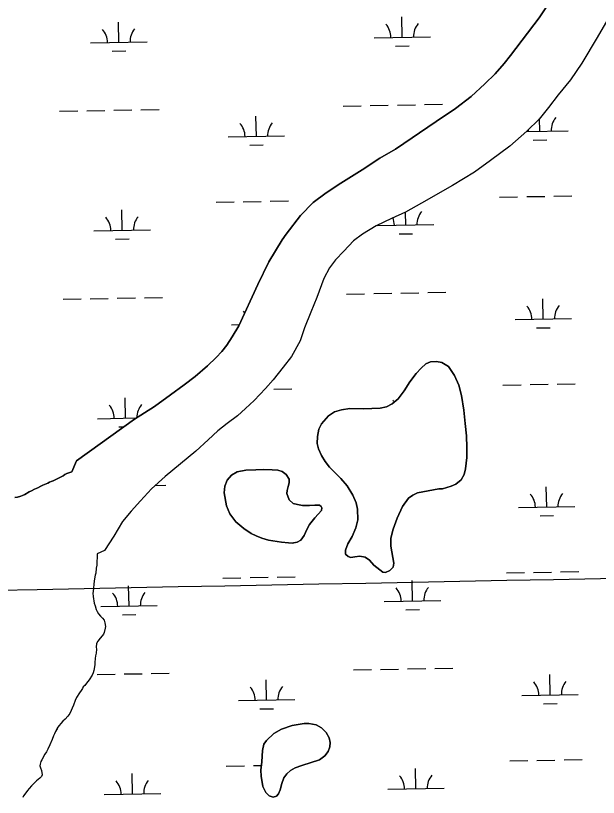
# Model space of a CAD drawing. Extents: x 3957609 to 3995875, y 234277 to 260273.
# Drawn here: x 3988709 to 3989740, y 242871 to 244255 of the extents above; entities that cross this region are included whole.
import ezdxf

# ---------------------------------------------------------------- set-up
doc = ezdxf.new("R2010")
doc.units = 0
for name, color, linetype in [('V-GRID-MAJR', 7, 'Continuous'), ('V-TOPO-SHOR', 7, 'Continuous'), ('V-WETL-SWMP', 7, 'Continuous')]:
    doc.layers.add(name, color=color, linetype=linetype)

msp = doc.modelspace()

# ---------------------------------------------------------------- linework, layer by layer
at = {"layer": 'V-GRID-MAJR'}
msp.add_spline([(3961816.723, 242728.005), (3967136.284, 242827.44), (3972455.83, 242927.648), (3977775.362, 243028.63), (3983094.879, 243130.385), (3988414.381, 243232.915), (3993733.868, 243336.218)], degree=3, dxfattribs=at)
at = {"layer": 'V-TOPO-SHOR'}
for points in [[(3989187.358, 243868.402), (3989213.077, 243901.238), (3989235.427, 243924.094), (3989258.49, 243941.012), (3989284.116, 243958.578), (3989322.125, 243981.743), (3989353.443, 244002.397), (3989381.273, 244018.816), (3989453.271, 244067.845), (3989487.128, 244090.332), (3989515.061, 244111.711), (3989539.6, 244134.014), (3989557.682, 244152.22), (3989573.785, 244169.993), (3989584.609, 244184.089), (3989635.223, 244251.333), (3989665.357, 244296.256)], [(3989756.967, 244248.884), (3989738.383, 244216.19), (3989710.737, 244170.624), (3989690.693, 244141.47), (3989669.415, 244114.67), (3989651.82, 244092.11), (3989635.375, 244071.556), (3989613.783, 244050.5), (3989583.769, 244024.124), (3989549.179, 243998.647), (3989521.041, 243977.659), (3989481.846, 243954.273), (3989427.146, 243922.84), (3989398.902, 243907.206), (3989374.339, 243896.007), (3989346.836, 243882.968), (3989322.541, 243868.204), (3989306.962, 243856.323)], [(3988808.028, 243447.561), (3988816.255, 243466.654), (3988918.902, 243540.665), (3988954.581, 243563.283), (3988982.968, 243583.497), (3989007.204, 243601.634), (3989026.672, 243616.339), (3989048.182, 243635.313), (3989063.936, 243650.09), (3989073.537, 243660.674), (3989082.558, 243671.663), (3989092.237, 243686.36), (3989103.573, 243705.724), (3989137.678, 243779.085), (3989157.238, 243819.048), (3989180.313, 243858.357), (3989187.358, 243868.402)], [(3989306.962, 243856.323), (3989289.971, 243838.244), (3989274.792, 243822.673), (3989264.144, 243808.582), (3989254.387, 243789.778), (3989241.79, 243755.75), (3989231.118, 243730.109), (3989219.817, 243702.324), (3989212.137, 243679.562), (3989197.314, 243651.845), (3989182.455, 243632.549), (3989164.409, 243610.377), (3989150.99, 243594.771), (3989131.006, 243573.615), (3989115.656, 243559.419), (3989101.512, 243546.766), (3989083.035, 243532.825), (3989066.93, 243520.015), (3989049.784, 243504.092), (3989027.469, 243483.958), (3988973.16, 243439.373), (3988949.438, 243417.31), (3988929.652, 243396.345), (3988913.242, 243377.861), (3988898.205, 243359.546), (3988882.438, 243333.61), (3988866.054, 243308.338), (3988853.078, 243302.116)], [(3989457.61, 243417.355), (3989420.089, 243410.13), (3989411.879, 243406.22), (3989404.217, 243400.555), (3989393.674, 243386.037), (3989384.362, 243365.1), (3989376.825, 243345.681), (3989372.655, 243330.266), (3989372.762, 243315.545), (3989378.197, 243285.804), (3989377.087, 243278.466), (3989371.359, 243272.57), (3989363.744, 243269.424), (3989358.721, 243270.1), (3989342.871, 243282.025), (3989334.911, 243291.088), (3989327.46, 243296.459), (3989318.004, 243298.385), (3989309.257, 243296.808), (3989302.071, 243295.784), (3989297.26, 243297.424), (3989292.886, 243301.575), (3989292.636, 243308.747), (3989296.912, 243319.706), (3989304.723, 243333.115), (3989311.207, 243348.1), (3989314.58, 243362.368), (3989313.972, 243381.169), (3989311.471, 243392.257), (3989305.729, 243405.925), (3989295.39, 243422.393), (3989284.405, 243435.388), (3989264.07, 243455.921), (3989256.507, 243465.557), (3989250.128, 243476.331), (3989245.118, 243487.855), (3989242.396, 243497.399), (3989242.835, 243510.174), (3989245.599, 243523.099), (3989250.228, 243532.115), (3989262.518, 243546.795), (3989273.301, 243553.561), (3989285.769, 243557.389), (3989300.336, 243559.437), (3989324.54, 243558.972), (3989353.81, 243560.156), (3989365.278, 243562.261), (3989375.451, 243567.49), (3989385.693, 243576.399), (3989396.617, 243590.522), (3989406.806, 243606.791), (3989417.744, 243621.69), (3989426.634, 243630.818), (3989435.109, 243638.404), (3989443.119, 243641.93), (3989453.983, 243642.885), (3989463.046, 243640.775), (3989474.724, 243633.579), (3989485.662, 243618.067), (3989493.465, 243600.68), (3989498.159, 243582.77), (3989502.308, 243556.734), (3989504.762, 243533.057), (3989506.67, 243511.325), (3989507.238, 243490.397), (3989507.285, 243472.575), (3989505.349, 243452.468), (3989502.64, 243442.447), (3989497.622, 243433.245), (3989487.986, 243425.682), (3989479.782, 243422.16), (3989464.387, 243417.224), (3989457.61, 243417.355)], [(3989125.464, 243338.482), (3989112.649, 243347.055), (3989098.737, 243358.944), (3989087.776, 243373.292), (3989082.228, 243386.959), (3989077.639, 243410.289), (3989079.021, 243421.883), (3989083.099, 243432.461), (3989090.82, 243441.222), (3989100.619, 243447.233), (3989116.371, 243450.418), (3989134.006, 243450.854), (3989147.574, 243451.37), (3989162.672, 243450.889), (3989172.926, 243450.303), (3989180.825, 243448.024), (3989187.885, 243442.463), (3989192.966, 243434.62), (3989193.224, 243427.835), (3989191.164, 243421.482), (3989189.474, 243414.154), (3989188.599, 243408.942), (3989193.04, 243398.01), (3989200.081, 243391.483), (3989207.597, 243389.402), (3989216.286, 243388.073), (3989229.07, 243388.024), (3989238.374, 243388.427), (3989246.703, 243388.46), (3989249.568, 243386.275), (3989250.875, 243383.733), (3989250.205, 243379.096), (3989238.139, 243365.962), (3989228.812, 243354.326), (3989224.378, 243345.306), (3989219.528, 243334.745), (3989213.37, 243326.729), (3989206.911, 243323.172), (3989197.965, 243321.404), (3989179.599, 243323.112), (3989156.616, 243326.651), (3989144.283, 243329.985), (3989134.477, 243333.854), (3989125.464, 243338.482)], [(3988707.494, 243402.044), (3988712.013, 243402.661), (3988717.736, 243404.485), (3988720.744, 243405.702), (3988724.959, 243407.523), (3988732.782, 243412.067), (3988736.696, 243413.587), (3988742.113, 243416.618), (3988747.831, 243419.348), (3988753.549, 243421.775), (3988757.16, 243423.896), (3988765.89, 243427.54), (3988768.598, 243429.055), (3988771.608, 243430.27), (3988775.223, 243431.486), (3988780.038, 243433.612), (3988788.162, 243438.157), (3988792.977, 243440.28), (3988795.986, 243442.4), (3988799.596, 243444.522), (3988808.028, 243447.561)], [(3988853.078, 243302.116), (3988852.234, 243281.919), (3988851.343, 243277.094), (3988850.469, 243268.05), (3988849.574, 243264.73), (3988847.798, 243254.176), (3988845.744, 243235.783), (3988845.15, 243232.466), (3988845.77, 243226.44), (3988847.917, 243214.691), (3988849.436, 243210.476), (3988851.265, 243203.851), (3988853.086, 243199.937), (3988855.208, 243196.026), (3988859.138, 243192.12), (3988862.767, 243188.212), (3988865.188, 243184.905), (3988866.709, 243180.086), (3988867.633, 243173.76), (3988867.342, 243170.444), (3988865.556, 243162.901), (3988864.057, 243159.885), (3988861.958, 243156.864), (3988858.351, 243152.934), (3988854.149, 243147.496), (3988852.052, 243143.269), (3988851.468, 243137.24), (3988851.781, 243133.322), (3988851.499, 243126.691), (3988850.309, 243121.562), (3988849.721, 243117.04), (3988849.139, 243109.805), (3988849.152, 243105.586), (3988847.071, 243095.934), (3988845.879, 243091.711), (3988844.384, 243087.486), (3988838.983, 243079.331), (3988834.482, 243073.289), (3988831.176, 243069.361), (3988828.473, 243066.639), (3988826.974, 243063.923), (3988824.875, 243060.602), (3988821.573, 243056.069), (3988816.472, 243048.217), (3988814.08, 243042.485), (3988811.09, 243034.336), (3988804.802, 243019.85), (3988803.002, 243017.131), (3988800.901, 243014.714), (3988796.393, 243009.879), (3988792.488, 243006.25), (3988788.58, 243002.016), (3988785.58, 242998.09), (3988783.476, 242995.672), (3988781.979, 242992.352), (3988779.28, 242987.824), (3988777.785, 242983.9), (3988775.989, 242979.976), (3988773.597, 242973.639), (3988769.407, 242963.981), (3988765.812, 242956.434), (3988763.414, 242951.906), (3988760.717, 242947.378), (3988755.321, 242937.414), (3988753.522, 242934.396), (3988752.027, 242930.171)], [(3989144.559, 242934.242), (3989145.524, 242953.987), (3989148.088, 242965.288), (3989152.913, 242972.044), (3989165.668, 242984.127), (3989179.318, 242991.887), (3989198.223, 242998.179), (3989219.428, 243001.883), (3989228.042, 243002.109), (3989240.707, 242999.323), (3989250.193, 242994.054), (3989258.262, 242986.269), (3989263.947, 242976.572), (3989265.359, 242968.521), (3989264.814, 242960.51), (3989261.922, 242952.543), (3989256.296, 242944.824), (3989246.378, 242937.775), (3989215.459, 242927.408), (3989203.646, 242923.719), (3989195.339, 242918.986), (3989188.573, 242913.049), (3989183.34, 242905.519), (3989180.223, 242895.992), (3989177.26, 242884.308), (3989174.192, 242877.322), (3989170.596, 242873.478), (3989164.486, 242871.246), (3989157.494, 242873.922), (3989151.735, 242879.708), (3989146.267, 242890.575), (3989143.283, 242908.437), (3989142.911, 242919.599), (3989144.559, 242934.242)], [(3988752.027, 242930.171), (3988751.737, 242926.855), (3988752.65, 242923.541), (3988754.473, 242918.724), (3988756.002, 242911.194), (3988754.505, 242908.175), (3988751.501, 242905.152), (3988745.787, 242900.313), (3988737.075, 242891.545), (3988732.868, 242886.71), (3988729.565, 242883.384), (3988726.56, 242879.456), (3988722.96, 242874.021), (3988721.764, 242870.701)]]:
    msp.add_lwpolyline(points, dxfattribs=at)
at = {"layer": 'V-WETL-SWMP'}
for p, q in [((3989393.132, 244216.786), (3989392.477, 244252.78)), ((3988891.306, 244207.661), (3988890.652, 244243.655)), ((3989343.14, 244215.877), (3989443.123, 244217.695)), ((3988841.315, 244206.752), (3988941.298, 244208.57)), ((3989381.414, 244201.139), (3989405.41, 244201.576)), ((3988879.589, 244192.015), (3988903.585, 244192.451)), ((3988786.663, 244085.668), (3988818.658, 244086.249)), ((3988834.655, 244086.54), (3988866.65, 244087.122)), ((3988882.647, 244087.413), (3988914.642, 244087.995)), ((3988930.639, 244088.286), (3988962.634, 244088.867)), ((3989288.488, 244094.792), (3989320.483, 244095.374)), ((3989336.48, 244095.665), (3989368.475, 244096.247)), ((3989384.472, 244096.538), (3989416.467, 244097.119)), ((3989432.464, 244097.41), (3989464.459, 244097.992)), ((3989134.844, 244041.248), (3989134.19, 244077.242)), ((3989636.669, 244050.373), (3989636.264, 244072.667)), ((3989613.15, 244049.945), (3989686.661, 244051.282)), ((3989084.852, 244040.339), (3989184.836, 244042.157)), ((3989624.952, 244034.726), (3989648.948, 244035.163)), ((3989123.127, 244025.602), (3989147.123, 244026.038)), ((3989565.372, 243933.625), (3989597.367, 243934.207)), ((3989613.364, 243934.498), (3989645.359, 243935.08)), ((3989661.356, 243935.371), (3989693.351, 243935.952)), ((3989063.547, 243924.501), (3989095.542, 243925.082)), ((3989111.539, 243925.373), (3989143.534, 243925.955)), ((3989159.531, 243926.246), (3989191.526, 243926.828)), ((3988897.355, 243875.041), (3988896.7, 243911.035)), ((3989399.18, 243884.166), (3989398.762, 243907.142)), ((3989349.188, 243883.257), (3989449.171, 243885.075)), ((3988847.363, 243874.132), (3988947.346, 243875.95)), ((3989387.462, 243868.519), (3989411.458, 243868.956)), ((3988885.637, 243859.395), (3988909.633, 243859.831)), ((3988792.711, 243753.048), (3988824.706, 243753.629)), ((3988840.703, 243753.92), (3988872.698, 243754.502)), ((3988888.695, 243754.793), (3988920.69, 243755.375)), ((3988936.687, 243755.665), (3988968.682, 243756.247)), ((3989294.536, 243762.172), (3989326.531, 243762.754)), ((3989342.528, 243763.045), (3989374.523, 243763.627)), ((3989390.52, 243763.918), (3989422.515, 243764.499)), ((3989438.512, 243764.79), (3989470.507, 243765.372)), ((3989642.717, 243717.753), (3989642.063, 243753.747)), ((3989592.726, 243716.844), (3989692.709, 243718.662)), ((3989090.9, 243707.719), (3989104.617, 243707.969)), ((3989631, 243702.106), (3989654.996, 243702.543)), ((3989571.42, 243601.005), (3989603.415, 243601.587)), ((3989619.412, 243601.878), (3989651.407, 243602.46)), ((3989667.404, 243602.751), (3989699.399, 243603.332)), ((3989165.579, 243593.626), (3989197.574, 243594.208)), ((3988903.403, 243542.421), (3988902.748, 243578.415)), ((3988853.411, 243541.512), (3988922.211, 243542.763)), ((3988891.685, 243526.775), (3988899.842, 243526.923)), ((3988955.861, 243423.284), (3988974.73, 243423.627)), ((3989648.765, 243385.133), (3989648.111, 243421.127)), ((3989598.774, 243384.224), (3989698.757, 243386.042)), ((3989637.048, 243369.486), (3989661.044, 243369.923)), ((3989577.468, 243268.385), (3989609.463, 243268.967)), ((3989625.46, 243269.258), (3989657.455, 243269.84)), ((3989673.452, 243270.131), (3989705.447, 243270.712)), ((3989075.643, 243259.261), (3989107.638, 243259.842)), ((3989123.635, 243260.133), (3989155.63, 243260.715)), ((3989171.627, 243261.006), (3989203.622, 243261.588)), ((3989411.276, 243218.926), (3989410.621, 243254.92)), ((3988909.451, 243209.801), (3988908.796, 243245.795)), ((3989361.284, 243218.017), (3989461.267, 243219.835)), ((3988859.459, 243208.892), (3988959.442, 243210.71)), ((3989399.558, 243203.279), (3989423.554, 243203.716)), ((3988897.733, 243194.155), (3988921.729, 243194.591)), ((3988852.799, 243088.68), (3988884.794, 243089.262)), ((3988900.791, 243089.553), (3988932.786, 243090.135)), ((3988948.783, 243090.425), (3988980.778, 243091.007)), ((3989306.632, 243096.932), (3989338.627, 243097.514)), ((3989354.624, 243097.805), (3989386.619, 243098.387)), ((3989402.616, 243098.678), (3989434.611, 243099.259)), ((3989450.608, 243099.55), (3989482.603, 243100.132)), ((3989152.988, 243043.388), (3989152.334, 243079.382)), ((3989654.813, 243052.513), (3989654.159, 243088.507)), ((3989604.822, 243051.604), (3989704.805, 243053.422)), ((3989102.997, 243042.479), (3989202.98, 243044.297)), ((3989643.096, 243036.866), (3989667.092, 243037.303)), ((3989141.271, 243027.742), (3989165.267, 243028.178)), ((3989583.516, 242935.765), (3989615.511, 242936.347)), ((3989631.508, 242936.638), (3989663.503, 242937.22)), ((3989679.5, 242937.511), (3989711.495, 242938.092)), ((3989081.691, 242926.641), (3989113.686, 242927.222)), ((3989129.683, 242927.513), (3989143.831, 242927.771)), ((3988915.499, 242877.181), (3988914.844, 242913.175)), ((3989417.324, 242886.306), (3989416.669, 242922.3)), ((3989367.332, 242885.397), (3989467.316, 242887.215)), ((3988865.507, 242876.272), (3988965.49, 242878.09))]:
    msp.add_line(p, q, dxfattribs=at)
for points in [[(3989665.358, 244296.257), (3989635.224, 244251.333), (3989584.609, 244184.09), (3989573.785, 244169.993), (3989557.681, 244152.221), (3989539.601, 244134.014), (3989515.06, 244111.711), (3989487.129, 244090.332), (3989453.271, 244067.844), (3989381.273, 244018.815), (3989353.442, 244002.396), (3989322.125, 243981.743), (3989284.116, 243958.577), (3989258.489, 243941.012), (3989235.427, 243924.093), (3989213.077, 243901.239), (3989187.358, 243868.403), (3989180.313, 243858.356), (3989157.239, 243819.048), (3989137.677, 243779.086), (3989103.573, 243705.723), (3989092.238, 243686.359), (3989082.558, 243671.663), (3989073.536, 243660.674), (3989063.935, 243650.089), (3989048.183, 243635.313), (3989026.673, 243616.339), (3989007.203, 243601.634), (3988982.967, 243583.496), (3988954.58, 243563.284), (3988918.902, 243540.665), (3988816.254, 243466.655), (3988808.027, 243447.56), (3988799.597, 243444.521), (3988795.986, 243442.4), (3988792.978, 243440.281), (3988788.162, 243438.156), (3988780.038, 243433.611), (3988775.222, 243431.486), (3988771.609, 243430.269), (3988768.598, 243429.055)], [(3989756.967, 244248.883), (3989738.384, 244216.189), (3989710.737, 244170.623), (3989690.694, 244141.47), (3989669.415, 244114.671), (3989651.82, 244092.11), (3989635.374, 244071.555), (3989613.782, 244050.501), (3989583.77, 244024.124), (3989549.178, 243998.646), (3989521.041, 243977.66), (3989481.847, 243954.272), (3989427.147, 243922.841), (3989398.903, 243907.206), (3989374.339, 243896.008), (3989346.836, 243882.967), (3989322.541, 243868.204), (3989306.961, 243856.324), (3989289.972, 243838.244), (3989274.792, 243822.673), (3989264.145, 243808.583), (3989254.387, 243789.777), (3989241.791, 243755.751), (3989231.119, 243730.109), (3989219.818, 243702.324), (3989212.138, 243679.562)], [(3989212.138, 243679.562), (3989197.314, 243651.845), (3989182.455, 243632.548), (3989164.408, 243610.376), (3989150.99, 243594.772), (3989131.005, 243573.615), (3989115.656, 243559.419), (3989101.512, 243546.766), (3989083.035, 243532.826), (3989066.929, 243520.015), (3989049.785, 243504.091), (3989027.47, 243483.958), (3988973.161, 243439.374), (3988949.438, 243417.31), (3988929.652, 243396.345), (3988913.242, 243377.861), (3988898.206, 243359.547), (3988882.437, 243333.611), (3988866.053, 243308.337), (3988853.077, 243302.116), (3988852.234, 243281.919), (3988851.344, 243277.094), (3988850.468, 243268.049), (3988849.573, 243264.73), (3988847.797, 243254.176), (3988845.743, 243235.783), (3988845.15, 243232.466), (3988845.771, 243226.44), (3988847.917, 243214.691), (3988849.437, 243210.476), (3988851.265, 243203.851), (3988853.085, 243199.938), (3988855.207, 243196.026), (3988859.137, 243192.12), (3988862.766, 243188.212), (3988865.188, 243184.904), (3988866.709, 243180.086), (3988867.633, 243173.759), (3988867.341, 243170.443), (3988865.556, 243162.902), (3988864.058, 243159.884), (3988861.957, 243156.863), (3988858.352, 243152.934), (3988854.149, 243147.496), (3988852.052, 243143.27), (3988851.467, 243137.24), (3988851.781, 243133.322), (3988851.499, 243126.69), (3988850.309, 243121.563), (3988849.72, 243117.04), (3988849.139, 243109.804), (3988849.152, 243105.585), (3988847.071, 243095.933), (3988845.879, 243091.71), (3988844.384, 243087.486), (3988838.984, 243079.331), (3988834.481, 243073.289), (3988831.177, 243069.361), (3988828.473, 243066.64), (3988826.974, 243063.923), (3988824.874, 243060.601), (3988821.573, 243056.07), (3988816.472, 243048.218), (3988814.079, 243042.484), (3988811.089, 243034.336), (3988804.803, 243019.85), (3988803.003, 243017.131), (3988800.901, 243014.714), (3988796.394, 243009.878), (3988792.487, 243006.249), (3988788.581, 243002.017), (3988785.579, 242998.09), (3988783.477, 242995.672), (3988781.98, 242992.352), (3988779.281, 242987.823), (3988777.786, 242983.9), (3988775.989, 242979.976), (3988773.597, 242973.639), (3988769.407, 242963.981), (3988765.813, 242956.435), (3988763.415, 242951.907), (3988760.716, 242947.377), (3988755.321, 242937.415), (3988753.522, 242934.395), (3988752.027, 242930.171), (3988751.736, 242926.854), (3988752.65, 242923.542), (3988754.473, 242918.725), (3988756.003, 242911.194), (3988754.505, 242908.175), (3988751.5, 242905.152), (3988745.788, 242900.312), (3988737.074, 242891.545), (3988732.869, 242886.709), (3988729.564, 242883.384), (3988726.561, 242879.456), (3988722.961, 242874.02), (3988721.765, 242870.701)], [(3988768.598, 243429.055), (3988765.89, 243427.539), (3988757.16, 243423.896), (3988753.55, 243421.775), (3988747.83, 243419.347), (3988742.112, 243416.617), (3988736.696, 243413.586), (3988732.782, 243412.067), (3988724.959, 243407.522), (3988720.745, 243405.701), (3988717.735, 243404.486), (3988712.013, 243402.66), (3988707.494, 243402.044)]]:
    msp.add_lwpolyline(points, dxfattribs=at)
for points in [[(3989457.61, 243417.354), (3989464.387, 243417.224), (3989479.783, 243422.159), (3989487.986, 243425.683), (3989497.622, 243433.246), (3989502.64, 243442.448), (3989505.35, 243452.468), (3989507.284, 243472.575), (3989507.238, 243490.396), (3989506.67, 243511.326), (3989504.761, 243533.057), (3989502.308, 243556.734), (3989498.158, 243582.769), (3989493.464, 243600.679), (3989485.662, 243618.067), (3989474.724, 243633.578), (3989463.046, 243640.775), (3989453.983, 243642.885), (3989443.118, 243641.931), (3989435.109, 243638.404), (3989426.635, 243630.818), (3989417.744, 243621.69), (3989406.806, 243606.791), (3989396.616, 243590.522), (3989385.692, 243576.398), (3989375.45, 243567.49), (3989365.278, 243562.261), (3989353.809, 243560.156), (3989324.539, 243558.973), (3989300.336, 243559.436), (3989285.769, 243557.39), (3989273.3, 243553.561), (3989262.517, 243546.794), (3989250.227, 243532.115), (3989245.6, 243523.1), (3989242.834, 243510.175), (3989242.396, 243497.399), (3989245.119, 243487.856), (3989250.128, 243476.332), (3989256.508, 243465.557), (3989264.071, 243455.921), (3989284.404, 243435.388), (3989295.39, 243422.394), (3989305.728, 243405.926), (3989311.471, 243392.257), (3989313.971, 243381.169), (3989314.58, 243362.369), (3989311.207, 243348.1), (3989304.723, 243333.115), (3989296.912, 243319.706), (3989292.635, 243308.747), (3989292.885, 243301.576), (3989297.261, 243297.425), (3989302.071, 243295.783), (3989309.258, 243296.808), (3989318.004, 243298.384), (3989327.459, 243296.459), (3989334.91, 243291.087), (3989342.872, 243282.025), (3989358.72, 243270.1), (3989363.744, 243269.423), (3989371.358, 243272.57), (3989377.088, 243278.465), (3989378.197, 243285.804), (3989372.761, 243315.544), (3989372.655, 243330.266), (3989376.824, 243345.682), (3989384.362, 243365.101), (3989393.673, 243386.036), (3989404.216, 243400.555), (3989411.879, 243406.22), (3989420.089, 243410.13)], [(3989197.966, 243321.405), (3989206.91, 243323.171), (3989213.37, 243326.728), (3989219.528, 243334.745), (3989224.378, 243345.306), (3989228.812, 243354.325), (3989238.139, 243365.962), (3989250.205, 243379.096), (3989250.875, 243383.732), (3989249.568, 243386.275), (3989246.704, 243388.46), (3989238.375, 243388.426), (3989229.069, 243388.023), (3989216.287, 243388.073), (3989207.596, 243389.402), (3989200.081, 243391.483), (3989193.039, 243398.009), (3989188.6, 243408.941), (3989189.474, 243414.154), (3989191.164, 243421.482), (3989193.223, 243427.835), (3989192.965, 243434.619), (3989187.885, 243442.464), (3989180.825, 243448.023), (3989172.927, 243450.304), (3989162.672, 243450.888), (3989147.573, 243451.371), (3989134.005, 243450.855), (3989116.37, 243450.418), (3989100.62, 243447.233), (3989090.82, 243441.222), (3989083.098, 243432.46), (3989079.022, 243421.884), (3989077.638, 243410.289), (3989082.228, 243386.958), (3989087.777, 243373.293), (3989098.737, 243358.943), (3989112.65, 243347.056), (3989125.463, 243338.482), (3989134.478, 243333.854), (3989144.283, 243329.986), (3989156.616, 243326.651), (3989179.598, 243323.113)], [(3989157.494, 242873.923), (3989164.487, 242871.246), (3989170.596, 242873.477), (3989174.192, 242877.322), (3989177.26, 242884.307), (3989180.223, 242895.991), (3989183.341, 242905.519), (3989188.572, 242913.05), (3989195.339, 242918.987), (3989203.647, 242923.72), (3989215.458, 242927.407), (3989246.377, 242937.774), (3989256.296, 242944.824), (3989261.922, 242952.543), (3989264.814, 242960.51), (3989265.359, 242968.522), (3989263.948, 242976.572), (3989258.263, 242986.269), (3989250.193, 242994.054), (3989240.706, 242999.323), (3989228.041, 243002.109), (3989219.427, 243001.883), (3989198.223, 242998.179), (3989179.318, 242991.888), (3989165.668, 242984.127), (3989152.914, 242972.043), (3989148.089, 242965.287), (3989145.524, 242953.987), (3989144.56, 242934.242), (3989142.91, 242919.598), (3989143.283, 242908.438), (3989146.268, 242890.575), (3989151.735, 242879.708)]]:
    msp.add_lwpolyline(points, close=True, dxfattribs=at)
for centre, start, end in [((3989337.889, 244216.256), 0.269879, 41.813537), ((3989448.357, 244218.265), 140.269876, 181.813534), ((3988836.064, 244207.132), 0.269879, 41.813537), ((3988946.532, 244209.14), 140.269876, 181.813534), ((3989691.894, 244051.852), 140.269876, 181.813534), ((3989079.602, 244040.719), 0.269879, 41.813537), ((3989190.069, 244042.727), 140.269876, 181.813534), ((3989581.427, 244049.843), 0.269879, 5.41073), ((3989454.405, 243885.645), 140.269876, 181.813534), ((3988842.112, 243874.512), 0.269879, 41.813537), ((3988952.58, 243876.52), 140.269876, 181.813534), ((3989343.937, 243883.636), 0.269879, 22.305939), ((3989587.475, 243717.223), 0.269879, 41.813537), ((3989697.942, 243719.232), 140.269876, 181.813534), ((3989085.65, 243708.099), 35.757712, 41.813537), ((3989349.985, 243551.016), 34.038058, 41.813537), ((3988848.16, 243541.892), 0.269879, 41.813537), ((3988958.628, 243543.9), 140.269876, 180.64033), ((3989593.523, 243384.603), 0.269879, 41.813537), ((3989703.99, 243386.612), 140.269876, 181.813534), ((3989356.033, 243218.396), 0.269879, 41.813537), ((3989466.501, 243220.405), 140.269876, 181.813534), ((3988854.208, 243209.272), 0.269879, 41.813537), ((3988964.676, 243211.28), 140.269876, 181.813534), ((3989599.571, 243051.983), 0.269879, 41.813537), ((3989710.039, 243053.992), 140.269876, 181.813534), ((3989097.746, 243042.859), 0.269879, 41.813537), ((3989208.213, 243044.867), 140.269876, 181.813534), ((3989362.081, 242885.776), 0.269879, 41.813537), ((3989472.549, 242887.785), 140.269876, 181.813534), ((3988860.256, 242876.652), 0.269879, 41.813537), ((3988970.724, 242878.66), 140.269876, 181.813534)]:
    msp.add_arc(centre, 35.246, start, end, dxfattribs=at)

doc.saveas('drawing.dxf')
